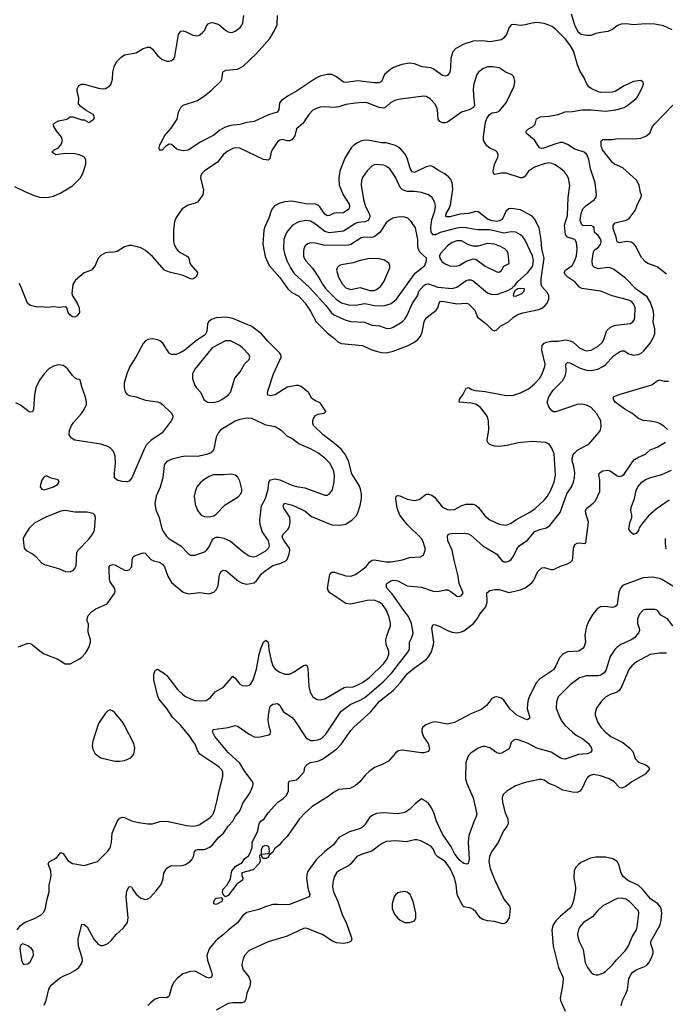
# Model space of a CAD drawing. Header units: inches. Extents: x 1834610 to 2027685, y 642842 to 774116.
# Tile 278 of 632: x 1893662 to 1899138, y 746656 to 755016. Entities that reach past the tile are written whole.
import ezdxf

# ---------------------------------------------------------------- set-up
doc = ezdxf.new("R2010")
doc.units = ezdxf.units.IN
doc.header["$MEASUREMENT"] = 0
doc.layers.add('B8794', color=7, linetype='Continuous')
doc.layers.add('B8795', color=7, linetype='Continuous')

msp = doc.modelspace()

# ---------------------------------------------------------------- linework, layer by layer
at = {"layer": 'B8794', "color": 5}
for points, elevation in [([(1893641.2, 747290), (1893670, 747326.8), (1893702, 747350), (1893792.5, 747387.5), (1893843.8, 747416.2), (1893864.4, 747435.6), (1893879.1, 747460.9), (1893895.4, 747550), (1893912.6, 747610), (1893911.1, 747670), (1893924.4, 747715.6), (1893928.6, 747750), (1893925.3, 747790), (1893903.5, 747850), (1893912.7, 747867.3), (1893950, 747884.6), (1893975.9, 747904.1), (1894010, 747945.5), (1894030, 747936.3), (1894070, 747877.1), (1894110, 747853), (1894130, 747847.7), (1894210, 747836.3), (1894321.2, 747870), (1894410, 747957), (1894430, 747985.5), (1894440.9, 748030), (1894446.3, 748110), (1894490, 748207.3), (1894510, 748237.1), (1894530, 748246.4), (1894550, 748242.4), (1894610, 748215.3), (1894670, 748200.4), (1894748.8, 748188.8), (1894790, 748188.7), (1894850, 748208.7), (1894910, 748211.8), (1895075.8, 748175.8), (1895130, 748168.9), (1895170, 748174), (1895190, 748182), (1895277.2, 748242.8), (1895302.4, 748270), (1895318.5, 748310), (1895338.6, 748390), (1895350, 748458.8), (1895385.4, 748590), (1895385.6, 748630), (1895373.3, 748650), (1895350, 748672.8), (1895190, 748778.9), (1895170.8, 748810), (1895150, 748864.2), (1895129.9, 748889.9), (1895108.7, 748928.7), (1895030, 749024.2), (1894956.7, 749096.8), (1894910, 749168.4), (1894842.7, 749250), (1894830, 749281.2), (1894800.8, 749410), (1894800.7, 749459.3), (1894810, 749490.8), (1894830, 749500.5), (1894890, 749465.2), (1894910, 749447.2), (1895000.7, 749330), (1895041.8, 749290), (1895069.6, 749269.6), (1895110, 749249.4), (1895150, 749236.6), (1895207.4, 749232.6), (1895243.3, 749236.7), (1895280.1, 749259.9), (1895319.5, 749310), (1895390, 749347.6), (1895470, 749442), (1895490, 749424.9), (1895530, 749375.5), (1895550, 749362), (1895590, 749359.5), (1895610, 749366), (1895623.3, 749376.7), (1895641.7, 749410), (1895670, 749502), (1895694, 749630), (1895710, 749684), (1895730, 749730.7), (1895750, 749747.3), (1895770.3, 749730), (1895775.2, 749670), (1895794.1, 749574.1), (1895810, 749530.4), (1895830, 749502.8), (1895870, 749475.2), (1895910, 749458.8), (1895950, 749459.2), (1895990, 749478), (1896070, 749534), (1896090, 749537.6), (1896099.3, 749530), (1896106.9, 749506.9), (1896115.4, 749355.4), (1896125.4, 749305.4), (1896147.8, 749267.8), (1896184.7, 749244.7), (1896210, 749241.5), (1896250, 749251.3), (1896414.5, 749345.5), (1896430, 749350.2), (1896490, 749353.2), (1896530, 749368), (1896570, 749388.1), (1896628.7, 749430), (1896751.3, 749548.7), (1896778.4, 749590), (1896792.7, 749630), (1896793.7, 749653.7), (1896772, 749710), (1896768.5, 749750), (1896776.1, 749783.9), (1896807.4, 749870), (1896808.7, 749890), (1896795.4, 749944.6), (1896772.5, 750000)], 580), ([(1893650, 749692.2), (1893670, 749695.8), (1893730, 749722.6), (1893750, 749719.5), (1893770, 749708.8), (1893845.7, 749645.7), (1893870, 749631.7), (1893986.6, 749586.6), (1894048.3, 749548.3), (1894090, 749548), (1894170, 749588.2), (1894190, 749604.9), (1894221.5, 749638.6), (1894250, 749686), (1894263, 749730), (1894263.5, 749750), (1894244.2, 749815.8), (1894246, 749886), (1894234, 749910), (1894234, 749930), (1894243.2, 749956.8), (1894272.5, 749987.5), (1894288.9, 750000)], 620), ([(1893869.6, 746650), (1893886.6, 746690), (1893910, 746786), (1893930, 746818), (1894001, 746879), (1894030, 746896.4), (1894090, 746920.3), (1894130, 746944.6), (1894162.4, 746970), (1894184.1, 746995.9), (1894193.5, 747026.5), (1894191.7, 747050), (1894160.3, 747150), (1894156.9, 747210), (1894190, 747336.3), (1894210, 747333.4), (1894233.4, 747313.4), (1894290.2, 747210.2), (1894330, 747164.9), (1894350, 747155.3), (1894370, 747154.6), (1894410, 747173.1), (1894439.7, 747200.3), (1894481.1, 747250), (1894538.5, 747301.5), (1894576.8, 747350), (1894581.6, 747390), (1894564.4, 747570), (1894570, 747621), (1894590, 747657.3), (1894610, 747654), (1894621.3, 747630), (1894650, 747590.3), (1894690, 747558.9), (1894730, 747547.2), (1894750, 747552.2), (1894770, 747564.4), (1894820.9, 747619.1), (1894859.7, 747670), (1894876.9, 747710), (1894886, 747770), (1894910, 747813.4), (1894945.9, 747834.1), (1895030, 747832.8), (1895070, 747843.2), (1895108, 747870), (1895125.7, 747890), (1895137.6, 747910), (1895144.5, 747950), (1895155.7, 747964.3), (1895170, 747971.1), (1895230, 747970.2), (1895273.7, 747990), (1895296.4, 748010), (1895347.3, 748072.7), (1895390, 748110.3), (1895429.8, 748170), (1895468.7, 748210), (1895490, 748252), (1895523.1, 748290), (1895535.4, 748310), (1895554.7, 748365.3), (1895615.1, 748450), (1895639.7, 748510), (1895642, 748530), (1895634, 748550), (1895571.6, 748631.6), (1895530, 748703.7), (1895430, 748795.5), (1895317.7, 748930), (1895298.4, 748970), (1895304, 748990), (1895430, 749005.5), (1895490, 749023.1), (1895515.4, 749015.4), (1895610, 748950.4), (1895650, 748928.4), (1895690, 748924.9), (1895774.5, 748945.5), (1895786, 748954), (1895792, 748968), (1895778, 749018), (1895769.8, 749070), (1895771.9, 749110), (1895783.5, 749176.5), (1895790, 749190.8), (1895810, 749204.9), (1895850, 749211.3), (1895870, 749194.8), (1895880.3, 749170), (1895900.8, 749140.8), (1895970, 749094.7), (1895990, 749072.9), (1896090, 748922.4), (1896103.8, 748910), (1896130, 748897.4), (1896150, 748895.3), (1896190, 748900.7), (1896213.6, 748910), (1896230, 748920.3), (1896258, 748950), (1896390, 749145.5), (1896470, 749203.6), (1896550, 749237.4), (1896590, 749261), (1896745.1, 749394.9), (1896818.1, 749470), (1896955.1, 749644.9), (1896967.8, 749670), (1896969.8, 749730), (1896988.5, 749770), (1896998.5, 749810), (1896986.8, 749890), (1896961, 749950), (1896928, 749988), (1896919.6, 750000)], 560), ([(1898948.7, 750000), (1898918.7, 749970), (1898903.7, 749930), (1898903.8, 749890), (1898918, 749850), (1898918.4, 749830), (1898912.2, 749810), (1898879.3, 749770), (1898848, 749750), (1898760.4, 749710), (1898730.2, 749689.8), (1898710, 749669.7), (1898670.2, 749610), (1898633.4, 749490), (1898620.3, 749470), (1898590.4, 749450), (1898570, 749444.6), (1898470, 749444.2), (1898411, 749429), (1898331.9, 749368.1), (1898230, 749266.6), (1898215.1, 749224.9), (1898213.1, 749170), (1898234.3, 749110), (1898254, 749070), (1898283.1, 749030), (1898350, 748965.8), (1898381.8, 748941.8), (1898439.5, 748910), (1898487.4, 748870), (1898513.1, 748830), (1898514.4, 748810), (1898504.9, 748795.1), (1898476.9, 748783.1), (1898403, 748777), (1898290, 748738.4), (1898270, 748739.6), (1898250, 748746.3), (1898170, 748797.4), (1898050, 748831.8), (1897970, 748874.3), (1897890, 748901.6), (1897870, 748904.5), (1897850, 748899.3), (1897830, 748879), (1897813.4, 748826.6), (1897750, 748789.6), (1897730, 748785.6), (1897710, 748791.8), (1897650, 748834.5), (1897610, 748845.6), (1897590, 748845.6), (1897550, 748829.7), (1897488.5, 748790), (1897470.3, 748770), (1897459.5, 748750), (1897447.4, 748710), (1897444.9, 748570), (1897455.6, 748530), (1897507.6, 748410), (1897538.7, 748270), (1897534.9, 748250), (1897513.8, 748206.2), (1897471.1, 748090), (1897466, 748030), (1897474.1, 747885.9), (1897467.7, 747852.3), (1897454.9, 747845.1), (1897430, 747851.6), (1897410, 747865.7), (1897390, 747883.5), (1897350, 747936.4), (1897318.1, 747998.1), (1897250, 748101.7), (1897196.8, 748210), (1897172.3, 748290), (1897150, 748331.6), (1897130, 748361.6), (1897110, 748379.5), (1897070, 748402), (1897018.8, 748361.2), (1896968.3, 748311.7), (1896930, 748284.5), (1896870, 748274.5), (1896750, 748281.3), (1896690, 748275.8), (1896656.5, 748263.5), (1896630, 748242), (1896590, 748180.7), (1896570, 748160.5), (1896550, 748149.7), (1896459.4, 748120.6), (1896370, 748071.5), (1896324.9, 748010), (1896250, 747952.8), (1896176.9, 747883.1), (1896109.2, 747790.8), (1896097.8, 747762.2), (1896094.3, 747725.7), (1896108.1, 747630), (1896122, 747590), (1896116.3, 747570), (1895950, 747504.1), (1895910, 747499.8), (1895850, 747505.1), (1895810, 747503.5), (1895737.5, 747482.5), (1895690, 747462), (1895590, 747436.1), (1895555.6, 747410), (1895510.8, 747349.2), (1895430, 747286), (1895392.2, 747247.8), (1895340.3, 747210), (1895320.3, 747190), (1895270, 747126.6), (1895250.3, 747070), (1895254, 747030), (1895290.3, 746929.7), (1895294.6, 746905.4), (1895290, 746886), (1895270, 746879.6), (1895250, 746885.1), (1895150, 746937.2), (1895110, 746935.4), (1895045.7, 746914.3), (1895000.2, 746879.8), (1894972.3, 746847.7), (1894953.4, 746810), (1894930, 746729), (1894920.5, 746719.5), (1894910, 746712.7), (1894850, 746715.6), (1894810, 746700.7), (1894770.6, 746670), (1894750, 746645.1)], 560), ([(1898549.1, 750000), (1898522.6, 749970), (1898490, 749911.8), (1898470, 749862.7), (1898456.5, 749790), (1898460.9, 749730), (1898450, 749693.2), (1898441.2, 749678.8), (1898406.1, 749653.9), (1898310, 749647.7), (1898270, 749629.7), (1898241.5, 749598.5), (1898210.8, 749529.3), (1898190, 749496.8), (1898070, 749416.8), (1898045.8, 749390), (1897986.2, 749273.8), (1897973, 749230), (1897967.4, 749167.4), (1897990.4, 749090), (1897981.1, 749078.9), (1897970, 749072.3), (1897950, 749076.3), (1897880.5, 749110), (1897823, 749163), (1897770, 749238.5), (1897750, 749254.8), (1897710, 749267.1), (1897690, 749265.4), (1897666.8, 749253.2), (1897624.4, 749195.6), (1897580.6, 749159.4), (1897494.1, 749125.9), (1897350, 749047.7), (1897290, 749035.7), (1897185.8, 749054.2), (1897150, 749047.1), (1897108.2, 749030), (1897083.1, 749010), (1897074.6, 748990), (1897072.9, 748970), (1897086.5, 748926.5), (1897126.4, 748870), (1897134, 748850), (1897137.3, 748822.7), (1897130, 748802), (1897090, 748792.3), (1897068.2, 748791.8), (1896910, 748814), (1896872.7, 748807.3), (1896850, 748789.6), (1896790, 748719.7), (1896730, 748688.2), (1896671.8, 748668.2), (1896625.7, 748634.3), (1896595.5, 748604.5), (1896550, 748547.3), (1896507.3, 748510), (1896462, 748490), (1896370, 748479.7), (1896324.4, 748455.6), (1896279.4, 748420.6), (1896144.2, 748335.8), (1896080.5, 748279.5), (1896035.3, 748230), (1895930, 748080.9), (1895885.1, 748034.9), (1895867.3, 748010), (1895824.7, 747975.3), (1895810, 747949), (1895778, 747922), (1895770, 747904), (1895750, 747894), (1895730, 747895.3), (1895715.3, 747910), (1895716.4, 747916.4), (1895710, 747926), (1895698, 747922), (1895694, 747910), (1895699.8, 747899.8), (1895700.7, 747870), (1895690.5, 747849.5), (1895642, 747798), (1895547.5, 747772.5), (1895546.8, 747750), (1895556, 747730), (1895551, 747710), (1895503.8, 747676.2), (1895430, 747581.2), (1895408.4, 747568.4), (1895396.4, 747576.4), (1895383.1, 747603.1), (1895384, 747630), (1895422, 747670), (1895450, 747722), (1895462, 747790), (1895495.3, 747830), (1895550, 747861), (1895570, 747891), (1895602, 747918), (1895618, 747942), (1895633.2, 747986.8), (1895632.7, 748030), (1895682.7, 748130), (1895692.7, 748190), (1895708.2, 748211.8), (1895735.1, 748230), (1895770, 748283), (1895849.6, 748370), (1895896.9, 748403.1), (1895924.8, 748430), (1895940.9, 748470), (1895943.3, 748536.7), (1895947.9, 748552.1), (1896010, 748563.1), (1896030, 748578.7), (1896074.7, 748630), (1896082, 748670), (1896103.5, 748696.5), (1896129, 748710), (1896190, 748721.1), (1896230, 748739), (1896353.5, 748826.5), (1896392.1, 748867.9), (1896470, 748981.1), (1896495.1, 749010), (1896639.3, 749140.7), (1896715.3, 749230), (1896830, 749322), (1896891.5, 749388.5), (1896950, 749461), (1897010, 749511.9), (1897110, 749585.2), (1897130, 749606.3), (1897154.8, 749650), (1897172, 749710), (1897174, 749730), (1897158.9, 749850), (1897162.9, 749870), (1897170, 749880.7), (1897190, 749878.4), (1897230, 749863.1), (1897290, 749829.1), (1897330, 749815.2), (1897370, 749811.2), (1897410, 749818.2), (1897430, 749827.3), (1897511.9, 749890), (1897543.5, 749930), (1897565.7, 749970), (1897590.2, 750000)], 540), ([(1899416.2, 750000), (1899390, 749984.7), (1899371.8, 749968.2), (1899330, 749898.4), (1899315.8, 749884.2), (1899290, 749875.1), (1899230, 749866), (1899203.7, 749870), (1899157, 749930), (1899099.3, 749959.3), (1899071.8, 750000)], 560), ([(1899150, 749637.3), (1899090, 749637.8), (1899010, 749626), (1898894.7, 749565.3), (1898854.6, 749530), (1898830, 749498.7), (1898770, 749357.6), (1898750, 749322.6), (1898730, 749307.4), (1898670, 749286.2), (1898630, 749263.5), (1898597.6, 749230), (1898554.9, 749170), (1898542.4, 749130), (1898543.1, 749110), (1898567, 749050), (1898590.3, 749010), (1898627.2, 748970), (1898675.8, 748930), (1898778.2, 748878.2), (1898838.4, 748830), (1898862.5, 748802.5), (1898882.5, 748742.5), (1898910, 748712.4), (1898973.4, 748690), (1898998.4, 748670), (1899001.3, 748650), (1898967.4, 748610), (1898855.2, 748544.8), (1898798, 748502), (1898770, 748491.5), (1898750, 748497.6), (1898703.9, 748543.9), (1898662.4, 748570), (1898590, 748597), (1898530, 748606.8), (1898502, 748598), (1898478.9, 748581.1), (1898469.1, 748570), (1898430, 748485.1), (1898413.2, 748466.8), (1898390, 748456.1), (1898350, 748456.2), (1898270, 748474.5), (1898210, 748509.8), (1898150.6, 748530.6), (1898110, 748558), (1898090, 748565.3), (1898070, 748566.4), (1897950, 748538.5), (1897867.9, 748512.1), (1897793.2, 748466.8), (1897762.9, 748437.1), (1897754.3, 748410), (1897756.9, 748370), (1897781.3, 748281.3), (1897802.3, 748230), (1897804.4, 748190), (1897793.6, 748166.3), (1897766.9, 748130), (1897719.5, 748030), (1897663.1, 747950), (1897646.7, 747910), (1897642, 747870), (1897653.4, 747810), (1897693.8, 747710), (1897770, 747548), (1897817.1, 747490), (1897821.3, 747470), (1897814.6, 747390), (1897788.2, 747351.8), (1897770, 747341.1), (1897750, 747341.7), (1897690, 747358.6), (1897630, 747365.7), (1897590, 747376.2), (1897568.8, 747390), (1897530, 747442.7), (1897510, 747461.8), (1897490, 747471.6), (1897430, 747483.5), (1897420.5, 747490), (1897372, 747590), (1897364, 747670), (1897351.5, 747730), (1897312.3, 747810), (1897270, 747868.7), (1897210, 747909.8), (1897190, 747929.7), (1897170, 747975.1), (1897150, 748000.4), (1897063.6, 748043.6), (1897030, 748053.2), (1897010, 748053.3), (1896944.1, 748035.9), (1896850, 748045.6), (1896770, 748039), (1896730, 748019.3), (1896650, 747956.4), (1896568.1, 747931.9), (1896521.1, 747910), (1896470, 747849.7), (1896450, 747832.4), (1896370.5, 747790), (1896348.6, 747771.4), (1896330, 747739.3), (1896318.5, 747690), (1896316.9, 747650), (1896324.7, 747610), (1896361.6, 747530), (1896401.6, 747410), (1896431.3, 747350), (1896473.4, 747230), (1896479.5, 747210), (1896470.5, 747190), (1896443, 747177), (1896410, 747171.9), (1896350, 747179.3), (1896310, 747195.6), (1896230, 747249.8), (1896190, 747262.4), (1896110, 747298.5), (1896090, 747302.6), (1896070, 747299.7), (1895930, 747236.2), (1895770, 747187.7), (1895610, 747114), (1895570.3, 747070), (1895556.5, 747043.5), (1895548.7, 747010), (1895547.2, 746990), (1895557, 746950), (1895606.5, 746890), (1895619.7, 746850), (1895614.7, 746810), (1895588.9, 746750), (1895580.3, 746699.7), (1895570, 746678), (1895550, 746668.2), (1895470, 746668.3), (1895430, 746662.6), (1895330, 746606.9)], 580), ([(1898763.6, 746643.6), (1898774.6, 746690), (1898805.3, 746750), (1898816.6, 746783.4), (1898830, 746873), (1898845.3, 746910), (1898862.4, 746930), (1898890, 746947.8), (1898962.6, 746977.4), (1898982, 746990), (1898998.4, 747010), (1899020.3, 747050), (1899036.2, 747090), (1899036.5, 747110), (1899014.7, 747170), (1899016.3, 747190), (1899093.8, 747330), (1899104.4, 747370), (1899109.8, 747429.8), (1899103.1, 747470), (1899093.5, 747490), (1899075.8, 747510), (1899012.8, 747552.8), (1898947.2, 747630), (1898910, 747665), (1898818.3, 747710), (1898781.7, 747741.8), (1898763.5, 747770), (1898744, 747844), (1898729.4, 747870), (1898692.5, 747892.5), (1898630, 747907.1), (1898550, 747905.4), (1898503.4, 747896.6), (1898420.7, 747859.3), (1898398, 747842), (1898379.9, 747820.1), (1898366.7, 747790), (1898362, 747730), (1898376.9, 747650), (1898376.5, 747630), (1898362.3, 747550), (1898350.3, 747510), (1898342.3, 747490), (1898327.2, 747470), (1898250, 747406.2), (1898210, 747365.7), (1898186.5, 747330), (1898177.2, 747290), (1898186.5, 747150), (1898233.5, 746970), (1898269.2, 746890), (1898273, 746870), (1898267.5, 746812.5), (1898247.4, 746710), (1898250.2, 746690), (1898290, 746598)], 620)]:
    msp.add_lwpolyline(points, dxfattribs=dict(at, elevation=elevation))
for points, elevation in [([(1894430, 749157.2), (1894410, 749149), (1894390, 749129), (1894330, 749041.2), (1894281.3, 748890), (1894277.1, 748850), (1894282.4, 748822.4), (1894303.7, 748783.7), (1894350.3, 748750.3), (1894470, 748720.3), (1894510, 748719.5), (1894550, 748726.4), (1894605.2, 748750), (1894630, 748781), (1894639.5, 748830), (1894631.6, 748870), (1894548, 749030), (1894530, 749056.2), (1894470, 749132.3), (1894450, 749149.2)], 620), ([(1895750, 748004.5), (1895724.2, 747995.8), (1895710.5, 747970), (1895711.3, 747931.3), (1895770, 747936), (1895779.3, 747940.7), (1895782, 747958), (1895775.1, 747995.1)], 540), ([(1896930, 747612.8), (1896890, 747609.6), (1896870, 747601.6), (1896853.4, 747590), (1896839.1, 747570), (1896820.5, 747510), (1896823, 747470), (1896842.3, 747422.3), (1896867.3, 747390), (1896890, 747370.7), (1896930, 747350.8), (1896970, 747350.8), (1897010, 747364), (1897022, 747390), (1897021.3, 747430), (1896999.7, 747530), (1896974, 747590), (1896950, 747609.5)], 620), ([(1895330, 747504), (1895308.7, 747510), (1895309.2, 747530), (1895319, 747550), (1895330, 747558.8), (1895370, 747562), (1895378, 747558), (1895382, 747550), (1895378, 747530)], 540), ([(1898770, 747557.6), (1898730, 747553.7), (1898610, 747491.2), (1898562.6, 747450), (1898519.6, 747400.4), (1898446, 747350), (1898411.7, 747310), (1898402.3, 747290), (1898395.1, 747255.1), (1898395.6, 747230), (1898408, 747190), (1898441.2, 747121.2), (1898458.7, 747010), (1898479.5, 746970), (1898510, 746926.8), (1898530, 746913.4), (1898550, 746907.3), (1898570, 746907.3), (1898610, 746920.7), (1898630, 746935.5), (1898687.3, 746990), (1898724.6, 747035.4), (1898798.9, 747110), (1898826.9, 747153.1), (1898858, 747230), (1898892.9, 747290), (1898899.8, 747310), (1898914.6, 747430), (1898910.8, 747450), (1898834.3, 747530), (1898802.7, 747550)], 640), ([(1893690, 747169), (1893670, 747158), (1893662.8, 747130), (1893678.8, 747030), (1893690, 747002), (1893696.9, 746996.9), (1893730, 746998.8), (1893750, 747016), (1893778, 747070), (1893776, 747110), (1893761.2, 747130), (1893730, 747152.3)], 580)]:
    msp.add_lwpolyline(points, close=True, dxfattribs=dict(at, elevation=elevation))
at = {"layer": 'B8795', "color": 5}
for points, elevation in [([(1893618.8, 753598.8), (1893710, 753553.4), (1893784.2, 753524.2), (1893830, 753510.4), (1893867.1, 753507.1), (1893910, 753508.7), (1893950, 753517.6), (1894010, 753544.9), (1894110, 753604.4), (1894175.4, 753670), (1894196.9, 753710), (1894222.4, 753790), (1894223.3, 753823.3), (1894212, 753850), (1894170, 753869.6), (1894130, 753878), (1894050, 753878.7), (1893970, 753869.6), (1893935.3, 753890), (1893955.3, 753910), (1893990, 753927.3), (1894001.1, 753938.9), (1894017.2, 753962.8), (1894025.1, 753990), (1894017.5, 754017.5), (1893973.3, 754073.3), (1893952.3, 754110), (1893949.3, 754130), (1893959.5, 754140.5), (1893990, 754157.3), (1894066, 754170), (1894076.4, 754183.6), (1894089, 754191), (1894114, 754190), (1894190, 754164.7), (1894210, 754164.7), (1894250, 754142), (1894291.6, 754170), (1894298, 754190), (1894285.2, 754210), (1894224.9, 754244.9), (1894179.6, 754279.6), (1894162, 754302), (1894162.4, 754350), (1894149.6, 754410), (1894149.6, 754430), (1894163.6, 754456.4), (1894190, 754467.7), (1894210, 754468), (1894330, 754434.4), (1894370, 754427.7), (1894390, 754430.8), (1894426.8, 754453.2), (1894438, 754470), (1894449.6, 754510), (1894452.1, 754570), (1894464.2, 754615.8), (1894482.6, 754657.4), (1894522.2, 754697.8), (1894550, 754716.9), (1894650, 754733.1), (1894710, 754770.3), (1894750, 754782), (1894770, 754782.8), (1894790, 754766.8), (1894830, 754710.7), (1894870, 754677.3), (1894910, 754662.8), (1894930, 754662.8), (1894949.4, 754670.6), (1894970, 754684.7), (1894977.6, 754702.4), (1895009.6, 754890), (1895030, 754919.1), (1895050, 754920.5), (1895070, 754914.9), (1895130, 754883.1), (1895170, 754879.3), (1895190, 754886), (1895214.1, 754905.9), (1895231.8, 754928.2), (1895243.3, 754956.7), (1895260.4, 754979.6), (1895290, 754991.8), (1895310, 754990.3), (1895350, 754974.9), (1895410, 754923.8), (1895430, 754912.7), (1895450, 754908.4), (1895470, 754910.4), (1895490, 754919.5), (1895531.6, 754950), (1895547.6, 754970), (1895555.1, 754990), (1895564.2, 755050)], 580), ([(1896919.6, 750000), (1896820.6, 750140.6), (1896775.8, 750190), (1896769.7, 750210), (1896777.6, 750230), (1896810, 750252.1), (1896830, 750257.2), (1896855.9, 750255.9), (1896870, 750252.8), (1896949.5, 750209.5), (1897070, 750199.2), (1897170, 750163.9), (1897210, 750160.2), (1897270, 750174.3), (1897294.3, 750174.3), (1897320.7, 750160.7), (1897370, 750120.7), (1897390, 750118.8), (1897410, 750126.8), (1897422.7, 750150), (1897389.7, 750229.7), (1897382.6, 750290), (1897347, 750427), (1897331.1, 750511.1), (1897292.8, 750590), (1897289.7, 750630.3), (1897296.3, 750643.7), (1897308.4, 750651.6), (1897330, 750654.9), (1897436.5, 750656.5), (1897470, 750650.3), (1897490, 750640.3), (1897590.3, 750550), (1897710, 750478), (1897750, 750426.4), (1897770, 750412.4), (1897790, 750412.4), (1897810, 750419.3), (1897830, 750433.4), (1897850, 750460.7), (1897879.2, 750520.8), (1897899.1, 750550), (1897970, 750597.4), (1898030, 750668.9), (1898070, 750686.7), (1898130, 750701.5), (1898159.7, 750720.3), (1898246.9, 750833.1), (1898303.4, 750990), (1898341.7, 751050), (1898359.8, 751090), (1898369, 751130), (1898371.6, 751168.4), (1898362.8, 751222.8), (1898349, 751270), (1898347.6, 751290), (1898357.6, 751322.4), (1898370, 751339.7), (1898397.3, 751362.7), (1898490, 751412.2), (1898575.6, 751510), (1898587.8, 751530), (1898595.8, 751564.2), (1898591.1, 751610), (1898558.5, 751670), (1898510, 751722), (1898470, 751742.2), (1898430, 751750.7), (1898390, 751748.9), (1898210, 751687), (1898190, 751687), (1898175.7, 751695.7), (1898149.4, 751729.4), (1898137.6, 751770), (1898150, 751814.6), (1898188.7, 751871.3), (1898265.7, 751950), (1898289.1, 751990), (1898297.1, 752030), (1898294, 752090), (1898310, 752106), (1898330, 752101.7), (1898416.5, 752056.5), (1898470, 752039.8), (1898510, 752037.5), (1898565.1, 752050), (1898609.6, 752070), (1898630, 752085.2), (1898698.5, 752161.5), (1898750, 752196.5), (1898770, 752203.7), (1898790, 752203.8), (1898830, 752177.6), (1898868.9, 752168.9), (1898907.7, 752172.3), (1898930, 752181.7), (1898956.3, 752203.7), (1899010.9, 752270), (1899038.6, 752321.4), (1899048.5, 752350), (1899051.1, 752390), (1899035.6, 752450), (1899040.8, 752510), (1899035.3, 752550), (1899013.9, 752613.9), (1898984.2, 752664.2), (1898890, 752727.4), (1898801.8, 752821.8), (1898698.2, 752898.2), (1898670, 752909.8), (1898650.7, 752910.7), (1898570, 752901.5), (1898535.6, 752915.6), (1898521.7, 752930), (1898518.3, 752970), (1898530, 753045.5), (1898539.1, 753060.9), (1898570, 753082.9), (1898590, 753108.1), (1898594.6, 753130), (1898592.2, 753150), (1898570, 753182.3), (1898536.8, 753210), (1898534.4, 753250), (1898530, 753258), (1898510, 753268), (1898445.1, 753265.1), (1898430, 753274.3), (1898416.2, 753310), (1898423.7, 753370), (1898439.3, 753410), (1898464.3, 753435.7), (1898538.4, 753490), (1898551.6, 753510), (1898556.3, 753530), (1898543.5, 753630), (1898504.8, 753750), (1898489.8, 753829.8), (1898472.1, 753870), (1898450, 753890.8), (1898370, 753915.3), (1898310, 753955), (1898270, 753972.5), (1898250, 753972.4), (1898210, 753962.5), (1898105.6, 753925.6), (1898090, 753922.7), (1898070, 753927.3), (1898032.3, 753990), (1897960.9, 754050), (1897959.5, 754070), (1897979.3, 754090), (1898013.4, 754106.6), (1898035.8, 754130), (1898045.5, 754174.5), (1898079, 754190), (1898150, 754196.5), (1898230, 754211.1), (1898290, 754232.9), (1898350, 754237.3), (1898430, 754250.4), (1898510, 754250.4), (1898630, 754239.5), (1898718, 754250), (1898790, 754270.5), (1898810, 754280.5), (1898890, 754345.5), (1898909.4, 754370), (1898949, 754450), (1898952.7, 754470), (1898950, 754486), (1898930, 754499), (1898867.9, 754492.1), (1898790, 754455.1), (1898712.8, 754407.2), (1898690, 754400.9), (1898590, 754398.4), (1898570, 754402.9), (1898510, 754431.8), (1898490, 754446.6), (1898473.6, 754470), (1898448.3, 754528.3), (1898416.6, 754576.6), (1898393.8, 754633.8), (1898360.9, 754750), (1898330, 754801.3), (1898291.9, 754850), (1898210, 754932.8), (1898177.7, 754957.7), (1898150, 754969.8), (1898110, 754982.7), (1898050, 754990.9), (1898010, 754987.2), (1897948.9, 754971.1), (1897910, 754967.8), (1897850, 754974.3), (1897830, 754971.2), (1897814.9, 754950), (1897790.2, 754889.8), (1897770, 754860.9), (1897750, 754843.6), (1897650, 754827), (1897590, 754835.3), (1897510, 754833.5), (1897430, 754808.5), (1897361.6, 754770), (1897335.9, 754744.1), (1897319.6, 754690), (1897316.5, 754610), (1897310.2, 754569.8), (1897290, 754542.9), (1897270, 754536.9), (1897250, 754541.7), (1897170, 754598.2), (1897150, 754606), (1897075.3, 754615.3), (1897010, 754639.8), (1896970, 754646.3), (1896903.6, 754636.4), (1896834, 754610), (1896810, 754596.4), (1896755.3, 754550), (1896730.4, 754490), (1896710, 754480.4), (1896670, 754479.8), (1896530, 754496.8), (1896430, 754482), (1896410, 754486.3), (1896350.8, 754530.8), (1896310, 754551), (1896270, 754551.8), (1896210, 754536.2), (1896170, 754516.4), (1896010, 754409.8), (1895938.4, 754370), (1895883, 754330), (1895866.4, 754310), (1895859.3, 754250), (1895846, 754230), (1895773.1, 754206.9), (1895650, 754151.2), (1895590, 754142), (1895530, 754125.1), (1895450, 754118.7), (1895399.1, 754100.9), (1895360.9, 754079.1), (1895310, 754034.3), (1895200, 753980), (1895090, 753907.8), (1895050, 753902.4), (1895009.5, 753909.5), (1894996, 753916), (1894950, 753955.3), (1894930, 753958), (1894899.6, 753940.4), (1894870.9, 753909.1), (1894848.7, 753908.7), (1894844, 753930), (1894850, 753952), (1894865.2, 753974.8), (1894889.4, 754030), (1894945.9, 754094.1), (1894999.3, 754170), (1895009.5, 754230.5), (1895030, 754271.3), (1895049.5, 754290.5), (1895170, 754330.4), (1895242.3, 754377.8), (1895286.6, 754413.4), (1895367.1, 754492.9), (1895376.2, 754510), (1895385.2, 754570), (1895390, 754576), (1895410, 754586.8), (1895510, 754594.9), (1895558, 754622), (1895671.2, 754730), (1895782.9, 754857.1), (1895816, 754910), (1895845.1, 754970), (1895849.7, 755050)], 560), ([(1899196, 754930), (1899124.4, 754964.4), (1899050, 754977.2), (1898970, 754981.5), (1898870, 754972.6), (1898810, 754979.7), (1898763.4, 754976.6), (1898732.8, 754967.2), (1898690, 754933.2), (1898650, 754915.3), (1898591.6, 754908.4), (1898550, 754898), (1898510, 754881.2), (1898470, 754880.5), (1898423.7, 754890), (1898400.5, 754910), (1898370, 754969.2), (1898341.5, 755061.5)], 540), ([(1896772.5, 750000), (1896770, 750006), (1896738.3, 750050), (1896710, 750071.6), (1896670, 750088.9), (1896610, 750086.1), (1896470, 750052.7), (1896430, 750060.2), (1896293.3, 750150), (1896278, 750170), (1896274.3, 750190), (1896293.3, 750306.7), (1896310, 750325.5), (1896333.3, 750326.7), (1896430, 750295.2), (1896470, 750292.7), (1896510, 750306.2), (1896574, 750350), (1896604.1, 750375.9), (1896630, 750410.3), (1896652.9, 750427.1), (1896670, 750430.2), (1896770, 750412.2), (1896810, 750413), (1896908.9, 750431.1), (1896970, 750450.3), (1897063.3, 750456.7), (1897087.6, 750472.4), (1897102.9, 750510), (1897102.4, 750530), (1897082.7, 750590), (1897070, 750611), (1896948.7, 750728.7), (1896886.6, 750810), (1896864.9, 750870), (1896853.3, 750946.7), (1896856, 750970), (1896870, 750977), (1896886.6, 750973.4), (1896950, 750945.4), (1897010, 750934), (1897050, 750943.2), (1897110, 750987), (1897130, 750987.4), (1897157.8, 750977.8), (1897181.9, 750961.8), (1897250, 750877.4), (1897290, 750857.4), (1897310, 750853.1), (1897350, 750858), (1897412, 750890), (1897450, 750903.5), (1897510, 750901.8), (1897530, 750894), (1897550, 750878.5), (1897610, 750800.3), (1897650, 750768.9), (1897730, 750733.7), (1897790, 750725.2), (1897830, 750740.3), (1897870, 750770.3), (1897990, 750834.2), (1898034, 750866), (1898110, 750936.5), (1898139.3, 750970), (1898162.8, 751010), (1898197.1, 751090), (1898207.2, 751150), (1898194.5, 751330), (1898176.8, 751376.8), (1898152.9, 751412.9), (1898125.1, 751425.1), (1898010, 751436), (1897890, 751423.1), (1897798.2, 751401.8), (1897730, 751392.7), (1897690, 751395.8), (1897649.3, 751410), (1897629.6, 751430), (1897628.2, 751450), (1897640.5, 751530), (1897639.2, 751610), (1897630, 751643.7), (1897614.2, 751670), (1897570, 751722), (1897530, 751750.8), (1897490, 751761.1), (1897389.3, 751770), (1897392, 751790), (1897424.2, 751835.8), (1897450, 751887.3), (1897470, 751892.4), (1897496.5, 751876.5), (1897526.8, 751866.8), (1897610, 751859.5), (1897790, 751825.7), (1897850, 751827.7), (1897910, 751846.5), (1897977.9, 751882.1), (1898030, 751923.2), (1898070, 751968.9), (1898094, 752010), (1898116.8, 752070), (1898119.3, 752090), (1898091.1, 752210), (1898093.6, 752250), (1898110.9, 752270), (1898130, 752279.3), (1898170, 752285.9), (1898230, 752287.6), (1898290, 752297.1), (1898310, 752294.7), (1898330.5, 752290.5), (1898357.5, 752277.5), (1898410, 752230.2), (1898450, 752209.1), (1898470, 752204.9), (1898510, 752209.2), (1898570, 752244.3), (1898604.3, 752275.7), (1898618.4, 752301.6), (1898643.6, 752376.4), (1898670, 752403.9), (1898690, 752415.2), (1898717.5, 752422.5), (1898842.5, 752437.5), (1898862.3, 752450), (1898876.7, 752470), (1898881.2, 752490), (1898882.6, 752570), (1898870, 752604.8), (1898850, 752625.6), (1898830, 752634.8), (1898687.3, 752670), (1898590, 752711), (1898430, 752733.7), (1898410, 752744.1), (1898371.5, 752790), (1898312, 752830), (1898291.1, 752850), (1898281.7, 752870), (1898291.9, 752888.1), (1898347.5, 752930), (1898370.6, 752970), (1898384.8, 753010), (1898392.2, 753070), (1898384.6, 753124.6), (1898370, 753148.3), (1898309, 753169), (1898293, 753193), (1898284.2, 753270), (1898307.7, 753352.3), (1898314.3, 753505.7), (1898328.7, 753608.7), (1898317.3, 753670), (1898301.3, 753701.3), (1898283.6, 753723.6), (1898250, 753752.8), (1898202.9, 753782.9), (1898175.6, 753795.6), (1898150, 753799.7), (1898110, 753792.2), (1898030, 753764.1), (1897979.1, 753730), (1897950, 753687.1), (1897930, 753674.5), (1897910, 753673.6), (1897790, 753713.8), (1897750, 753714), (1897690, 753701.6), (1897680.7, 753710), (1897677.4, 753730), (1897690, 753786.8), (1897717.4, 753850), (1897721.3, 753870), (1897713.6, 753890), (1897701.1, 753901.1), (1897650, 753925.7), (1897624.2, 753944.2), (1897596.9, 753990), (1897596.6, 754023.4), (1897613.2, 754146.8), (1897623.4, 754176.6), (1897648, 754212), (1897670, 754225.3), (1897709.7, 754230.3), (1897730, 754239.1), (1897789.5, 754310), (1897856.2, 754450), (1897862.7, 754490), (1897853.2, 754530), (1897835.3, 754550), (1897790, 754567), (1897730, 754606), (1897675.2, 754615.2), (1897630, 754614.3), (1897590, 754598.7), (1897553.4, 754570), (1897540.4, 754550), (1897515.3, 754470), (1897508.9, 754430), (1897510.3, 754370.3), (1897520.4, 754290), (1897510.7, 754270), (1897474.8, 754250), (1897410, 754229.7), (1897290, 754145), (1897270, 754139.8), (1897250, 754140.9), (1897225.6, 754150), (1897212.6, 754170), (1897206.4, 754250), (1897197.2, 754277.2), (1897182.2, 754302.2), (1897144.2, 754344.2), (1897110, 754363), (1897090, 754366.6), (1896890, 754341.2), (1896850, 754331.7), (1896810, 754313.3), (1896770, 754275.8), (1896750, 754265.8), (1896710, 754269.9), (1896610, 754309), (1896570, 754311.5), (1896510, 754308.4), (1896430, 754294.9), (1896370, 754276), (1896330, 754269), (1896245.2, 754274.7), (1896210, 754272.6), (1896178, 754262), (1896150, 754246.3), (1896114.9, 754210), (1896064.2, 754135.8), (1896010.7, 754090), (1895996, 754030), (1895970, 753995.3), (1895950, 753988), (1895931.6, 753988.4), (1895890, 753997.2), (1895870, 753992.3), (1895850, 753978), (1895804.9, 753910), (1895794.9, 753890), (1895782.6, 753837.4), (1895770, 753822.4), (1895730, 753829.8), (1895530, 753925.3), (1895490, 753927.9), (1895470, 753923.5), (1895423.1, 753896.9), (1895392, 753870), (1895336.2, 753803.8), (1895230, 753731.5), (1895208.4, 753710), (1895199.5, 753690), (1895197, 753670), (1895220.8, 753570), (1895215.5, 753530), (1895170, 753466.9), (1895150, 753456.9), (1895090, 753440.5), (1895039.1, 753410), (1894990, 753335.1), (1894976.4, 753303.6), (1894965.8, 753230), (1894967.1, 753132.9), (1894973.2, 753110), (1894990, 753074), (1895010, 753049), (1895086.5, 753006.5), (1895097.6, 752990), (1895106.3, 752950), (1895114.2, 752934.2), (1895170.6, 752870), (1895168.4, 752850), (1895157.1, 752830), (1895130, 752813.3), (1895110, 752814.3), (1895050, 752843.1), (1894932.9, 752872.9), (1894890, 752889.7), (1894790, 753004.2), (1894730, 753057.6), (1894690, 753079.6), (1894670, 753085.6), (1894610, 753099.5), (1894590, 753099.5), (1894550, 753086.6), (1894490, 753047.3), (1894450, 753038.4), (1894430, 753040.7), (1894390, 753035.6), (1894350, 753015.1), (1894327.7, 752990), (1894303, 752930), (1894280.7, 752899.3), (1894270, 752889.5), (1894210, 752866), (1894136.7, 752803.3), (1894113.7, 752766.3), (1894103.1, 752690), (1894110.3, 752670), (1894150, 752610.5), (1894167.7, 752570), (1894170.5, 752530), (1894150, 752501.2), (1894130, 752489.6), (1894110, 752492.7), (1894086.6, 752510), (1894072.7, 752530), (1894061.2, 752570), (1894050, 752579.3), (1893990, 752571.6), (1893950, 752578.4), (1893890, 752571.8), (1893850, 752577), (1893810, 752576), (1893750, 752589.3), (1893729.7, 752609.7), (1893672.8, 752750), (1893656.4, 752776.4)], 580), ([(1899150, 752854.8), (1899070, 752917.6), (1898990, 752944.6), (1898970, 752958.8), (1898937.1, 752997.1), (1898889.8, 753090), (1898874.5, 753110), (1898850, 753127.7), (1898810, 753134), (1898750, 753121.6), (1898730, 753129.3), (1898721.6, 753170), (1898696.2, 753243.8), (1898696.2, 753270), (1898712.7, 753290), (1898807.3, 753312.7), (1898830, 753325.7), (1898841.8, 753338.2), (1898883.6, 753396.4), (1898905.2, 753454.8), (1898934.2, 753510), (1898936.3, 753530), (1898928.4, 753550), (1898918, 753610), (1898893.8, 753653.8), (1898777.4, 753757.4), (1898707.8, 753787.8), (1898690, 753802.9), (1898605, 753910), (1898595.9, 753944.1), (1898593.2, 753986.8), (1898610, 753997.3), (1898690, 753999.1), (1898731.8, 754008.2), (1898870, 754005.3), (1898930, 754008.8), (1898974.3, 754025.7), (1899006.3, 754053.7), (1899030.6, 754109.4), (1899045.7, 754130), (1899203.5, 754290)], 540), ([(1894288.9, 750000), (1894302, 750010), (1894404.2, 750055.8), (1894469.4, 750150), (1894471.8, 750170), (1894467.3, 750190), (1894430, 750243.7), (1894424.4, 750264.4), (1894420.4, 750350), (1894422.4, 750370), (1894430, 750382), (1894450, 750390.4), (1894470, 750387), (1894550, 750342.6), (1894570, 750340.3), (1894590, 750346), (1894612.3, 750370), (1894615.8, 750430), (1894624.2, 750455.8), (1894635.2, 750464.8), (1894690, 750484.9), (1894710, 750490.3), (1894725.2, 750485.2), (1894773.8, 750433.8), (1894801.1, 750421.1), (1894849.1, 750409.1), (1894873.4, 750393.4), (1894891.1, 750371.1), (1894919, 750290), (1894950, 750236.4), (1895050, 750156.4), (1895090, 750141.3), (1895190, 750152.8), (1895270, 750142.3), (1895310, 750156.5), (1895330, 750176.4), (1895346.2, 750210), (1895353.5, 750286.5), (1895359.8, 750310), (1895370, 750330.3), (1895390, 750343.1), (1895410, 750338.3), (1895519.5, 750250), (1895550, 750231.3), (1895590, 750223.2), (1895650, 750236), (1895670, 750251.7), (1895714.6, 750310), (1895744.2, 750335.8), (1895810, 750380.7), (1895878.5, 750401.5), (1895918.4, 750421.6), (1895930, 750433), (1895946.4, 750470), (1895954.8, 750510), (1895950.8, 750530), (1895904.8, 750590), (1895893, 750610), (1895888.9, 750630), (1895899.3, 750650), (1895938.3, 750690), (1895950, 750717.1), (1895956.3, 750750), (1895952.3, 750792.3), (1895901.9, 750870), (1895896.5, 750890), (1895908.9, 750911.1), (1895975, 750895), (1896050, 750861.3), (1896082.7, 750842.7), (1896137.3, 750797.3), (1896310, 750726.3), (1896375.1, 750724.9), (1896430, 750732.2), (1896482.9, 750770), (1896515.7, 750804.3), (1896531.2, 750830), (1896549.8, 750890), (1896561.8, 750950), (1896562.5, 750990), (1896554.4, 751030), (1896541.6, 751061.6), (1896480.9, 751160.9), (1896452.2, 751270), (1896419.9, 751330), (1896389.1, 751370), (1896347.6, 751407.6), (1896236.8, 751490), (1896155.1, 751570), (1896148, 751590), (1896148, 751610), (1896153.6, 751630), (1896170, 751654), (1896190, 751666), (1896245.2, 751674.8), (1896259, 751690), (1896210, 751762), (1896170, 751779), (1896140.7, 751800.7), (1896111.1, 751851.1), (1896050, 751902), (1896030, 751911.3), (1896011.2, 751911.2), (1895930, 751896.9), (1895830, 751829.7), (1895790, 751822.9), (1895768, 751828), (1895765.1, 751850), (1895769.5, 751869.5), (1895816.1, 752010), (1895880.4, 752150), (1895878, 752170), (1895870, 752185.1), (1895766.6, 752286.6), (1895713.7, 752350), (1895630, 752409.8), (1895470, 752478.5), (1895410, 752490.8), (1895330, 752483.7), (1895290, 752471.6), (1895277.3, 752462.7), (1895264.7, 752450), (1895255.6, 752430), (1895248.4, 752370), (1895239.7, 752350), (1895225.7, 752334.3), (1895165.8, 752294.2), (1895062, 752210), (1895030, 752189.2), (1894990, 752172.7), (1894950, 752172.4), (1894930, 752184.8), (1894876.3, 752270), (1894850, 752289.7), (1894830, 752298), (1894790, 752306.3), (1894750, 752300.5), (1894730, 752289.6), (1894710, 752267), (1894648.2, 752150), (1894595.6, 752070), (1894570.1, 752009.9), (1894549.4, 751930), (1894549.4, 751889.4), (1894556.7, 751856.7), (1894570, 751835.3), (1894590, 751823.9), (1894650, 751813.4), (1894730, 751786.3), (1894830, 751771.8), (1894850, 751764.4), (1894873, 751750), (1894950, 751674.4), (1894960.3, 751650), (1894957, 751630), (1894946.7, 751610), (1894871.1, 751508.9), (1894775.6, 751444.4), (1894736.2, 751403.8), (1894718, 751370), (1894613.8, 751126.2), (1894590, 751098), (1894570, 751092), (1894530, 751095.6), (1894490, 751105.6), (1894466.5, 751126.5), (1894465.1, 751165.1), (1894473.5, 751250), (1894471.1, 751310), (1894458.7, 751350), (1894435.9, 751375.9), (1894410, 751392.6), (1894350, 751412.3), (1894130, 751446.9), (1894102.2, 751462.2), (1894081.3, 751490), (1894085.4, 751530), (1894101.7, 751570), (1894120.6, 751599.4), (1894187.2, 751672.8), (1894210, 751705.3), (1894227.6, 751750), (1894228.7, 751770), (1894220.9, 751810), (1894191.1, 751890), (1894174.9, 751954.9), (1894170, 751960.9), (1894150, 751965.1), (1894130, 751975.8), (1894110, 751994), (1894070, 752049.7), (1894049.1, 752069.1), (1894030, 752079.8), (1894010, 752084.1), (1893990, 752084.4), (1893950, 752075), (1893910, 752051.9), (1893869.1, 752010), (1893830, 751955.1), (1893798.9, 751890), (1893788.9, 751830), (1893778.5, 751710), (1893770, 751686.6), (1893750, 751684.2), (1893730, 751693.6), (1893670, 751743), (1893630, 751763.5)], 620), ([(1899157.5, 751537.5), (1899125.5, 751565.5), (1899090, 751588.2), (1899070, 751595.3), (1899010, 751608.6), (1898950, 751613.7), (1898912, 751630), (1898854.6, 751674.5), (1898796.2, 751710), (1898712.7, 751770), (1898698, 751790), (1898699.3, 751810), (1898704.4, 751815.6), (1898746.5, 751833.5), (1899024.6, 751915.4), (1899070, 751950.5), (1899090, 751958.4), (1899130, 751947.6), (1899166.6, 751946.6)], 540), ([(1897590.2, 750000), (1897614.8, 750030), (1897627.8, 750070), (1897625.8, 750150), (1897649.7, 750170), (1897690, 750178.2), (1897730, 750177.3), (1897810, 750153.7), (1897910, 750174.2), (1897950, 750192.4), (1898005.1, 750234.9), (1898022.2, 750257.8), (1898057.6, 750330), (1898090, 750361.6), (1898110, 750364.4), (1898170, 750346.7), (1898190, 750348.2), (1898250, 750375.5), (1898310, 750395.8), (1898334, 750410), (1898350, 750428), (1898355.2, 750444.8), (1898360.3, 750530), (1898370, 750559.3), (1898390, 750572), (1898413.5, 750573.5), (1898452, 750568), (1898465.2, 750574.8), (1898485.7, 750750), (1898464.1, 750824.1), (1898462.7, 750850), (1898471.5, 750870), (1898526.3, 750910), (1898545.1, 750930), (1898583.9, 751010), (1898582.2, 751110), (1898574.7, 751150), (1898580.9, 751170), (1898610, 751184.9), (1898650, 751192), (1898670, 751184.9), (1898730, 751143.1), (1898750, 751138.3), (1898770, 751142.3), (1898790, 751157.4), (1898859.3, 751260.7), (1898878.4, 751281.6), (1898910, 751300.4), (1898970, 751326.4), (1899010, 751364.4), (1899070, 751387.2), (1899140.9, 751430)], 540), ([(1899170, 750936), (1899060.9, 750859.1), (1898997.3, 750802.7), (1898941.3, 750738.7), (1898917.4, 750702.6), (1898910, 750679), (1898890, 750654), (1898870, 750646), (1898845.6, 750665.6), (1898829, 750690), (1898836.5, 750743.5), (1898855.3, 750790), (1898855.3, 750810), (1898846, 750850), (1898850, 750874), (1898877.2, 750950), (1898890, 751018), (1898905.6, 751050), (1898940.7, 751090), (1898970, 751112.6), (1899017.2, 751130), (1899110, 751153.2), (1899189.8, 751190.2)], 520), ([(1899138.7, 750610), (1899138, 750570), (1899144.4, 750524.4)], 540), ([(1899230.7, 750189.3), (1899110, 750263.7), (1899090, 750271.9), (1899030, 750282.7), (1898950, 750276.8), (1898790, 750218), (1898772.2, 750207.8), (1898758, 750190), (1898744.3, 750155.7), (1898730.3, 750050), (1898720.5, 750039.5), (1898710, 750029.6), (1898690, 750025.6), (1898630, 750034.3), (1898590, 750031.5), (1898563.6, 750016.4), (1898549.1, 750000)], 540), ([(1899071.8, 750000), (1899070, 750002.7), (1899049.4, 750009.4), (1898970, 750007.8), (1898950, 750001.3), (1898948.7, 750000)], 560)]:
    msp.add_lwpolyline(points, dxfattribs=dict(at, elevation=elevation))
for points, elevation in [([(1896590, 753992.5), (1896556.3, 753983.7), (1896528.2, 753970), (1896496.4, 753950), (1896473.2, 753926.8), (1896420, 753840), (1896376.8, 753730), (1896370.2, 753670.2), (1896372.6, 753610), (1896404.6, 753530), (1896456.4, 753450), (1896460.9, 753430), (1896453, 753407), (1896410, 753376.2), (1896390, 753372.7), (1896350, 753375.7), (1896330, 753371.8), (1896290, 753352.5), (1896270, 753349.8), (1896250, 753364.4), (1896206.9, 753426.9), (1896190, 753441.6), (1896170, 753449.1), (1896090, 753453.2), (1895970, 753475.3), (1895911.3, 753470), (1895870, 753458.7), (1895824.3, 753435.7), (1895797.4, 753402.6), (1895775.6, 753330), (1895741.5, 753258.5), (1895732.7, 753230), (1895725.6, 753110), (1895744.9, 753004.9), (1895777.7, 752930), (1895867.5, 752827.5), (1895935.5, 752730), (1895970, 752700.5), (1896029.6, 752669.6), (1896082.3, 752610), (1896130, 752541.7), (1896177.1, 752450), (1896270, 752357.7), (1896332.7, 752310), (1896361.2, 752281.2), (1896390, 752266.4), (1896570, 752249.1), (1896650, 752213.4), (1896697.4, 752197.4), (1896730, 752189.3), (1896770, 752188.5), (1896830, 752201.5), (1896957, 752250), (1897004.4, 752275.6), (1897038.8, 752301.2), (1897062, 752330), (1897076.6, 752363.4), (1897094.2, 752450), (1897102.7, 752470), (1897119.7, 752490), (1897194.5, 752550), (1897207.8, 752570), (1897219.8, 752610), (1897230, 752623.6), (1897250, 752627.3), (1897370, 752603.2), (1897450, 752610.2), (1897470, 752603.2), (1897524.2, 752550), (1897545.3, 752490), (1897616.3, 752436.3), (1897670, 752384), (1897690, 752374.8), (1897710, 752382.8), (1897743.5, 752416.5), (1897809.1, 752450.9), (1897849.8, 752490), (1897887.3, 752512.7), (1897930, 752527.1), (1898064.4, 752555.6), (1898096.4, 752570), (1898120.8, 752590), (1898136.3, 752610), (1898150, 752642), (1898150.6, 752670), (1898137.9, 752697.9), (1898091.9, 752750), (1898084.2, 752770), (1898084.9, 752815.1), (1898111.5, 752990), (1898091.8, 753070), (1898086.3, 753146.3), (1898069.3, 753249.3), (1898030, 753325.6), (1898009.1, 753349.1), (1897910, 753400.5), (1897830, 753411.7), (1897810, 753408.7), (1897787.4, 753392.6), (1897761.3, 753330), (1897750, 753316.8), (1897733, 753307), (1897710, 753302.6), (1897670, 753307.2), (1897630, 753320.9), (1897570, 753370.8), (1897550, 753383.1), (1897530, 753386.2), (1897469.1, 753370.9), (1897394.8, 753365.2), (1897310, 753341.8), (1897283.1, 753343.1), (1897276, 753350), (1897280.8, 753370), (1897305.8, 753414.1), (1897315.7, 753444.3), (1897335.6, 753575.6), (1897329.8, 753630), (1897318.1, 753658.2), (1897300.6, 753680.6), (1897267.7, 753707.7), (1897215, 753735), (1897170, 753767.1), (1897150, 753774.2), (1897110, 753766), (1897010, 753719.8), (1896990, 753724.2), (1896973.7, 753753.7), (1896952, 753832), (1896934.2, 753870), (1896895.4, 753915.4), (1896870, 753937.2), (1896850, 753947.9), (1896770.6, 753970.6), (1896730, 753971.5), (1896630, 753990.6)], 620), ([(1896690, 753786.9), (1896670, 753783), (1896650, 753771.5), (1896610, 753733.3), (1896570, 753677), (1896560.2, 753650), (1896559.6, 753610), (1896578.5, 753490), (1896594.5, 753430), (1896626.8, 753370), (1896631.4, 753350), (1896629.3, 753330), (1896617.3, 753310), (1896590, 753298.7), (1896530, 753293.7), (1896510, 753286.3), (1896410, 753220.9), (1896290, 753207.4), (1896250, 753218), (1896170, 753280.9), (1896130, 753303.9), (1896089.4, 753310.6), (1896030, 753300.3), (1895977, 753270), (1895926.5, 753210), (1895902.4, 753150), (1895900.2, 753070), (1895907.3, 753030), (1895928.5, 752970), (1895958.3, 752910), (1895990, 752860.2), (1896121, 752741), (1896259.4, 752590), (1896307.6, 752527.6), (1896327.7, 752510), (1896430, 752464), (1896470, 752453), (1896587.8, 752447.8), (1896650, 752422.9), (1896715.5, 752415.5), (1896775.3, 752395.3), (1896810, 752395.8), (1896830, 752404.4), (1896907.8, 752450), (1896930, 752472.9), (1896950, 752506.7), (1896990, 752602.3), (1897037.3, 752670), (1897049, 752710), (1897090, 752758.5), (1897106.3, 752770), (1897130, 752773.2), (1897210, 752745.5), (1897330, 752735), (1897370, 752746.3), (1897450, 752800.2), (1897470, 752808.1), (1897490, 752806.9), (1897510, 752797.3), (1897630, 752696.9), (1897670, 752683.2), (1897714.6, 752685.4), (1897803.3, 752716.7), (1897841.1, 752738.9), (1897848.5, 752750), (1897861.9, 752758.1), (1897886.2, 752790), (1897971.9, 752868.1), (1898004.8, 752910), (1898015.1, 752930), (1898019.2, 752970), (1898011.9, 753010), (1897950, 753144), (1897931.1, 753171.1), (1897911.1, 753190), (1897870, 753210.8), (1897830, 753213.6), (1897770, 753203.5), (1897650, 753232.8), (1897550, 753232.5), (1897510, 753236.1), (1897450, 753249.9), (1897410, 753251.1), (1897370, 753246.5), (1897230, 753208.5), (1897190, 753190.6), (1897168.7, 753188.7), (1897152.2, 753212.2), (1897148.6, 753251.4), (1897159.5, 753320.5), (1897184.3, 753390), (1897190.6, 753430.6), (1897184.4, 753464.4), (1897157.7, 753510), (1897130, 753527.6), (1897070, 753548.7), (1897010, 753556.4), (1896950, 753557.2), (1896910.6, 753570.6), (1896890, 753591.5), (1896853, 753673), (1896802, 753750), (1896774, 753770), (1896750, 753779.7)], 640), ([(1896910, 753343), (1896870, 753340.5), (1896827.3, 753330), (1896790, 753308), (1896770.2, 753289.8), (1896716.2, 753210), (1896670, 753173.2), (1896650, 753167.5), (1896590, 753169.1), (1896557.3, 753162.7), (1896472.4, 753107.6), (1896450, 753100.2), (1896250, 753097.4), (1896170, 753117.2), (1896130, 753121.5), (1896106.2, 753113.8), (1896085, 753095), (1896072.3, 753070), (1896068.6, 753050), (1896069.4, 753010), (1896075.9, 752990), (1896090, 752967.7), (1896145.5, 752905.5), (1896201.3, 752821.3), (1896230, 752769.2), (1896259.8, 752730), (1896350, 752639.2), (1896391.3, 752611.3), (1896450, 752594.4), (1896510, 752591.2), (1896590, 752605), (1896671.4, 752588.6), (1896750, 752586.2), (1896812.4, 752607.6), (1896857.2, 752642.8), (1897016.7, 752863.4), (1897098.3, 752930), (1897114, 752970), (1897112, 752990), (1897060.4, 753040.4), (1897045.3, 753065.3), (1897039.8, 753090), (1897038, 753150), (1897019.1, 753250), (1896983.3, 753303.3), (1896955.1, 753330), (1896930, 753340.5)], 660), ([(1897410, 753137.6), (1897370, 753137), (1897330, 753123.1), (1897290, 753094.5), (1897232.7, 753030), (1897223.8, 753010), (1897224.9, 752990), (1897242.5, 752962.5), (1897270, 752942), (1897310, 752927.4), (1897350, 752922.8), (1897389.2, 752930), (1897450, 752964.9), (1897510, 752985.7), (1897530, 752981.7), (1897610, 752924.6), (1897710, 752876.5), (1897730, 752873.4), (1897750, 752886), (1897770, 752924), (1897814.5, 752945.5), (1897805.4, 753030), (1897796.9, 753050), (1897776.9, 753070), (1897733.7, 753093.7), (1897686, 753110), (1897630, 753114.8), (1897550, 753094.4), (1897510, 753092.8), (1897470, 753104.4)], 660), ([(1896628.3, 752988.3), (1896550, 752972), (1896490, 752952.1), (1896390, 752935.1), (1896372.7, 752927.2), (1896356.4, 752910), (1896348.9, 752890), (1896365.8, 752830), (1896400.8, 752770), (1896430, 752739.7), (1896470, 752725.2), (1896550, 752742.9), (1896630, 752717.1), (1896670, 752718), (1896690, 752725.4), (1896721.7, 752750), (1896751.1, 752790), (1896801.6, 752910), (1896800.7, 752930), (1896792, 752950), (1896755.4, 752975.4), (1896710, 752985.1)], 680), ([(1897913.9, 752733.9), (1897888.4, 752731.6), (1897864.6, 752715.4), (1897850.4, 752690), (1897846.8, 752670), (1897870, 752667.2), (1897922.9, 752690), (1897941.6, 752710), (1897944, 752730)], 640), ([(1895408, 752290), (1895295.5, 752230), (1895146.7, 752050), (1895128.5, 752010), (1895128.5, 751970), (1895148.7, 751908.7), (1895160.7, 751890), (1895198.8, 751850), (1895225.5, 751790), (1895256, 751770), (1895310, 751766.7), (1895350, 751776.9), (1895377, 751790), (1895430, 751827.2), (1895449.7, 751850), (1895487.6, 751972.4), (1895533.2, 752026.8), (1895568, 752090), (1895608.3, 752130), (1895614.5, 752150), (1895609.7, 752170), (1895553.3, 752230), (1895526, 752250), (1895450, 752289.8)], 640), ([(1895590, 751633.3), (1895530, 751621), (1895490, 751606), (1895367.7, 751532.3), (1895348.4, 751510), (1895329.2, 751470.8), (1895309, 751370), (1895298, 751350), (1895282.3, 751337.7), (1895250, 751324.1), (1895170, 751307.7), (1895070, 751309.7), (1895034.4, 751305.6), (1894955.9, 751284.1), (1894910, 751263.7), (1894893.7, 751246.3), (1894886.4, 751230), (1894875.6, 751130), (1894853.2, 751046.8), (1894819.5, 750970), (1894808.7, 750908.7), (1894815.8, 750855.8), (1894846, 750790), (1894864.8, 750704.8), (1894876.5, 750676.5), (1894907, 750630), (1894930, 750607), (1895030.1, 750550.1), (1895090, 750482.4), (1895110, 750470.4), (1895150, 750470.4), (1895230, 750498.4), (1895250, 750514.9), (1895270, 750541.6), (1895291.8, 750590), (1895306.4, 750610), (1895330, 750621.7), (1895350, 750622.7), (1895394.2, 750614.2), (1895450, 750588.1), (1895558.8, 750498.8), (1895610, 750463.5), (1895643.3, 750456.7), (1895670, 750462.4), (1895750, 750505.6), (1895770, 750527.6), (1895779.9, 750550), (1895779, 750570), (1895771.4, 750590), (1895717.9, 750670), (1895701.6, 750730), (1895698.9, 750770), (1895712.9, 750887.1), (1895746.6, 750950), (1895770.9, 751030), (1895775.4, 751090), (1895789.6, 751110), (1895830, 751116.5), (1895870, 751110.2), (1895970, 751063.5), (1896010, 751051.3), (1896081.4, 751041.4), (1896250, 750978), (1896270, 750980.3), (1896290, 750990.4), (1896315.1, 751024.9), (1896328.7, 751091.3), (1896333.5, 751150), (1896324.2, 751190), (1896292.1, 751250), (1896250, 751292.4), (1896190, 751338.9), (1896130, 751372.6), (1896030, 751414.3), (1895970, 751459.7), (1895930, 751481.1), (1895884.9, 751524.9), (1895830, 751559.7), (1895750, 751572), (1895650, 751621), (1895628.7, 751628.7)], 640), ([(1893890, 751142.7), (1893870, 751136), (1893850, 751105.2), (1893838, 751070), (1893836.4, 751050), (1893850.4, 751030.4), (1893870, 751025.7), (1893890, 751028.8), (1893949, 751050), (1893982, 751070), (1893998, 751090), (1893988, 751110), (1893930, 751122.9)], 640), ([(1895456.4, 751156.4), (1895390, 751150.9), (1895307.3, 751152.7), (1895270, 751138.3), (1895223, 751110), (1895199.3, 751090), (1895166, 751050), (1895150, 751008.7), (1895142.4, 750970), (1895150, 750902), (1895170.6, 750850), (1895202.8, 750810), (1895230, 750797.1), (1895270, 750795.8), (1895310, 750803.7), (1895330, 750816.5), (1895404.4, 750895.6), (1895516.2, 750963.8), (1895537.4, 750990), (1895546.9, 751010), (1895547.1, 751030), (1895530, 751099), (1895512.3, 751132.3), (1895490, 751149.6)], 660), ([(1894050, 750849.5), (1894010, 750844.5), (1893890, 750796.2), (1893790, 750743.7), (1893741.2, 750698.8), (1893699.1, 750630), (1893693, 750610), (1893693.2, 750573.2), (1893700.7, 750530), (1893716, 750510), (1893770, 750481.6), (1893798.7, 750458.7), (1893850, 750403), (1893871.3, 750390), (1893990, 750355.5), (1894050, 750330.6), (1894090, 750326.8), (1894117.5, 750342.5), (1894130, 750356), (1894141.2, 750378.8), (1894148.2, 750490), (1894154.7, 750510), (1894250, 750605.5), (1894282, 750650), (1894297.1, 750682.9), (1894304.5, 750790), (1894299.3, 750810), (1894284.5, 750824.5), (1894235.6, 750835.6), (1894130, 750833.3)], 640)]:
    msp.add_lwpolyline(points, close=True, dxfattribs=dict(at, elevation=elevation))

doc.saveas('drawing.dxf')
